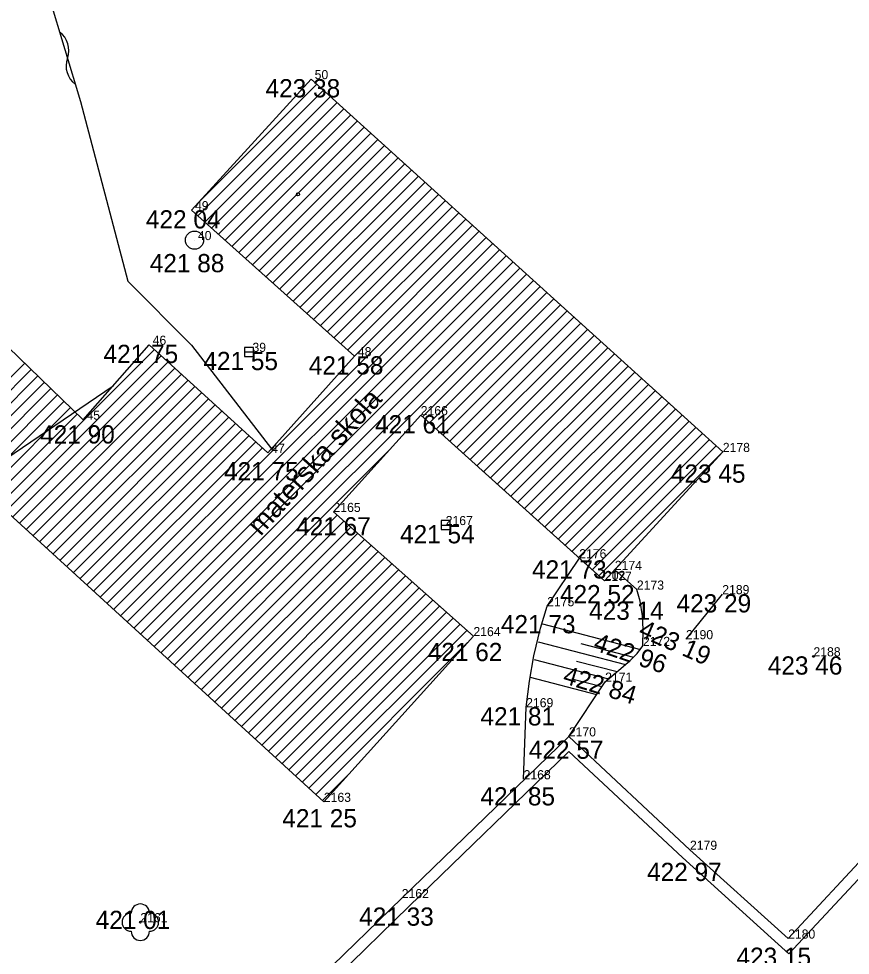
# Model space of a CAD drawing. Extents: x -559180 to -551373, y -1076947 to -1072071.
# Drawn here: x -554883.9 to -554838.3, y -1073113 to -1073061.6 of the extents above; entities that cross this region are included whole.
import ezdxf

# ---------------------------------------------------------------- set-up
doc = ezdxf.new("R2010")
doc.units = 0
for name, color, linetype in [('12_PLOTY', 7, 'Continuous'), ('14_BUDOVY', 7, 'Continuous'), ('18_POLOHOPIS', 7, 'Continuous'), ('1_VODA_ZN', 7, 'Continuous'), ('26_SRAFY', 7, 'Continuous'), ('27_HRANA_PATA', 7, 'Continuous'), ('30_SDEL_ZN', 7, 'Continuous'), ('31_SDELOVACI', 7, 'Continuous'), ('32', 7, 'Continuous'), ('34_ZELEN', 7, 'Continuous'), ('3_BODY', 7, 'Continuous'), ('40_KANAL_ZN', 7, 'Continuous'), ('47_ZN_STAV_OBJ$', 7, 'Continuous'), ('52_POPIS_UCELOVY', 7, 'Continuous'), ('6_VYSKY', 7, 'Continuous')]:
    doc.layers.add(name, color=color, linetype=linetype)

# ---------------------------------------------------------------- blocks, each defined once
blk = doc.blocks.new('POINT_DISPLAY')
blk.add_line((0, 0), (0, 0))
blk = doc.blocks.new('VP')
at = {"layer": '40_KANAL_ZN'}
blk.add_line((-0.25, 0), (0.25, 0), dxfattribs=at)
blk.add_lwpolyline([(-0.25, -0.25), (0.25, -0.25), (0.25, 0.25), (-0.25, 0.25)], close=True, dxfattribs=at)
blk = doc.blocks.new('SAK')
at = {"layer": '40_KANAL_ZN'}
blk.add_circle((0, 0), 0.5, dxfattribs=at)
blk = doc.blocks.new('BZ')
at = {"layer": '47_ZN_STAV_OBJ$'}
blk.add_circle((0, 0), 0.0875, dxfattribs=at)
blk = doc.blocks.new('STL')
at = {"layer": '34_ZELEN'}
blk.add_circle((0, 0), 0.05, dxfattribs=at)
for centre, start, end in [((0, 0.5), 0, 180), ((-0.5, 0), 90, 270), ((0.5, 0), 270, 90), ((0, -0.5), 180, 0)]:
    blk.add_arc(centre, 0.5, start, end, dxfattribs=at)
blk = doc.blocks.new('T')
at = {"layer": '6_VYSKY'}
blk.add_circle((0, 0), 0.05, dxfattribs=at)
blk = doc.blocks.new('SDEP')
at = {"layer": '30_SDEL_ZN'}
for centre, radius, start, end in [((0.75, -1.001), 1.251, 53.1529, 126.8469), ((2.25, 1), 1.25, 233.13, 306.8698)]:
    blk.add_arc(centre, radius, start, end, dxfattribs=at)

msp = doc.modelspace()

# ---------------------------------------------------------------- linework, layer by layer
at = {"layer": '12_PLOTY'}
for p, q in [((-554853.76, -1073100.97), (-554862.92, -1073109.84)), ((-554847.12, -1073107.19), (-554853.76, -1073100.97)), ((-554862.507, -1073110.275), (-554853.752, -1073101.798)), ((-554853.752, -1073101.798), (-554847.538, -1073107.62)), ((-554833.46, -1073103.14), (-554841.74, -1073112.06)), ((-554841.703, -1073112.902), (-554832.997, -1073103.523)), ((-554841.74, -1073112.06), (-554847.12, -1073107.19)), ((-554847.538, -1073107.62), (-554841.703, -1073112.902)), ((-554862.92, -1073109.84), (-554875.98, -1073122.54)), ((-554875.55, -1073122.98), (-554862.507, -1073110.275))]:
    msp.add_line(p, q, dxfattribs=at)
at = {"layer": '14_BUDOVY'}
for p, q in [((-554874.44, -1073072.11), (-554867.88, -1073064.92)), ((-554845.32, -1073085.37), (-554867.88, -1073064.92)), ((-554894.86, -1073069.59), (-554880.39, -1073083.6)), ((-554865.51, -1073080.12), (-554874.44, -1073072.11)), ((-554880.39, -1073083.6), (-554876.76, -1073079.49)), ((-554876.76, -1073079.49), (-554870.26, -1073085.42)), ((-554870.26, -1073085.42), (-554865.51, -1073080.12)), ((-554890.58, -1073083.16), (-554867.19, -1073104.56)), ((-554866.66, -1073088.66), (-554861.88, -1073083.35)), ((-554861.88, -1073083.35), (-554851.8, -1073092.44)), ((-554851.8, -1073092.44), (-554845.32, -1073085.37)), ((-554858.99, -1073095.47), (-554866.66, -1073088.66)), ((-554867.19, -1073104.56), (-554858.99, -1073095.47))]:
    msp.add_line(p, q, dxfattribs=at)
at = {"layer": '18_POLOHOPIS'}
for p, q in [((-554883.6, -1073055.94), (-554880.53, -1073066.15)), ((-554880.53, -1073066.15), (-554877.93, -1073076.01)), ((-554877.93, -1073076.01), (-554874.45, -1073079.52)), ((-554874.45, -1073079.52), (-554870.053, -1073085.189)), ((-554845.35, -1073093.17), (-554847.34, -1073095.64))]:
    msp.add_line(p, q, dxfattribs=at)
at = {"layer": '26_SRAFY'}
for p, q in [((-554855.208, -1073094.804), (-554849.841, -1073096.196)), ((-554855.435, -1073095.778), (-554850.656, -1073097.018)), ((-554853.101, -1073095.867), (-554850.211, -1073096.617)), ((-554855.661, -1073096.753), (-554851.583, -1073097.81)), ((-554853.345, -1073096.837), (-554851.119, -1073097.414)), ((-554855.888, -1073097.727), (-554852.237, -1073098.674)), ((-554853.588, -1073097.807), (-554851.945, -1073098.233))]:
    msp.add_line(p, q, dxfattribs=at)
at = {"layer": '27_HRANA_PATA'}
for p, q in [((-554854.95, -1073093.83), (-554853.184, -1073091.192)), ((-554850.03, -1073092.92), (-554851.246, -1073091.835)), ((-554853.76, -1073100.97), (-554851.77, -1073097.97)), ((-554856.24, -1073103.32), (-554856.1, -1073099.37))]:
    msp.add_line(p, q, dxfattribs=at)
for points in [[(-554849.7, -1073096.01), (-554849.686, -1073095.11), (-554849.715, -1073094.364), (-554849.858, -1073093.547), (-554850.03, -1073092.92)], [(-554856.1, -1073099.37), (-554855.924, -1073097.935), (-554855.681, -1073096.543), (-554855.322, -1073095.038), (-554854.95, -1073093.83)], [(-554851.77, -1073097.97), (-554850.403, -1073096.802), (-554850.016, -1073096.429), (-554849.7, -1073096.01)]]:
    msp.add_lwpolyline(points, dxfattribs=at)
at = {"layer": '31_SDELOVACI'}
msp.add_line((-554893.79, -1073091.99), (-554878.747, -1073081.74), dxfattribs=at)
at = {"layer": '32'}
for p, q in [((-554874.092, -1073072.422), (-554867.203, -1073065.534)), ((-554873.957, -1073071.58), (-554867.574, -1073065.197)), ((-554873.719, -1073072.757), (-554866.832, -1073065.87)), ((-554873.346, -1073073.091), (-554866.461, -1073066.206)), ((-554872.973, -1073073.425), (-554866.09, -1073066.542)), ((-554872.601, -1073073.76), (-554865.719, -1073066.879)), ((-554872.228, -1073074.094), (-554865.348, -1073067.215)), ((-554871.855, -1073074.429), (-554864.978, -1073067.551)), ((-554871.482, -1073074.763), (-554864.607, -1073067.887)), ((-554871.11, -1073075.097), (-554864.236, -1073068.223)), ((-554870.737, -1073075.432), (-554863.865, -1073068.56)), ((-554870.364, -1073075.766), (-554863.494, -1073068.896)), ((-554869.991, -1073076.1), (-554863.123, -1073069.232)), ((-554869.619, -1073076.435), (-554862.752, -1073069.568)), ((-554869.246, -1073076.769), (-554862.381, -1073069.904)), ((-554868.873, -1073077.103), (-554862.01, -1073070.241)), ((-554868.5, -1073077.438), (-554861.64, -1073070.577)), ((-554868.128, -1073077.772), (-554861.269, -1073070.913)), ((-554867.755, -1073078.106), (-554860.898, -1073071.249)), ((-554867.382, -1073078.441), (-554860.527, -1073071.585)), ((-554867.009, -1073078.775), (-554860.156, -1073071.922)), ((-554866.637, -1073079.109), (-554859.785, -1073072.258)), ((-554866.264, -1073079.444), (-554859.414, -1073072.594)), ((-554865.891, -1073079.778), (-554859.043, -1073072.93)), ((-554865.518, -1073080.113), (-554858.672, -1073073.266)), ((-554878.715, -1073094.016), (-554858.301, -1073073.603)), ((-554878.345, -1073094.354), (-554857.931, -1073073.939)), ((-554877.976, -1073094.692), (-554857.56, -1073074.275)), ((-554877.607, -1073095.029), (-554857.189, -1073074.611)), ((-554877.238, -1073095.367), (-554856.818, -1073074.948)), ((-554876.868, -1073095.705), (-554856.447, -1073075.284)), ((-554876.499, -1073096.043), (-554856.076, -1073075.62)), ((-554876.13, -1073096.381), (-554855.705, -1073075.956)), ((-554875.761, -1073096.719), (-554855.334, -1073076.292)), ((-554861.777, -1073083.443), (-554854.963, -1073076.629)), ((-554861.406, -1073083.778), (-554854.592, -1073076.965)), ((-554861.034, -1073084.113), (-554854.222, -1073077.301)), ((-554860.662, -1073084.448), (-554853.851, -1073077.637)), ((-554860.29, -1073084.784), (-554853.48, -1073077.973)), ((-554859.918, -1073085.119), (-554853.109, -1073078.31)), ((-554859.546, -1073085.454), (-554852.738, -1073078.646)), ((-554859.175, -1073085.79), (-554852.367, -1073078.982)), ((-554858.803, -1073086.125), (-554851.996, -1073079.318)), ((-554884.992, -1073088.273), (-554876.472, -1073079.753)), ((-554858.431, -1073086.46), (-554851.625, -1073079.654)), ((-554884.623, -1073088.61), (-554876.102, -1073080.09)), ((-554884.254, -1073088.948), (-554875.733, -1073080.427)), ((-554858.059, -1073086.796), (-554851.254, -1073079.991)), ((-554857.687, -1073087.131), (-554850.883, -1073080.327)), ((-554888.315, -1073085.232), (-554883.588, -1073080.504)), ((-554887.946, -1073085.57), (-554883.228, -1073080.852)), ((-554883.884, -1073089.286), (-554875.363, -1073080.765)), ((-554857.316, -1073087.466), (-554850.513, -1073080.663)), ((-554856.944, -1073087.801), (-554850.142, -1073080.999)), ((-554887.577, -1073085.908), (-554882.869, -1073081.2)), ((-554883.515, -1073089.624), (-554874.993, -1073081.102)), ((-554883.146, -1073089.962), (-554874.623, -1073081.439)), ((-554856.572, -1073088.137), (-554849.771, -1073081.335)), ((-554887.208, -1073086.245), (-554882.51, -1073081.548)), ((-554886.838, -1073086.583), (-554882.151, -1073081.895)), ((-554882.776, -1073090.3), (-554874.254, -1073081.777)), ((-554856.2, -1073088.472), (-554849.4, -1073081.672)), ((-554855.828, -1073088.807), (-554849.029, -1073082.008)), ((-554886.469, -1073086.921), (-554881.791, -1073082.243)), ((-554882.407, -1073090.637), (-554873.884, -1073082.114)), ((-554882.038, -1073090.975), (-554873.514, -1073082.451)), ((-554855.457, -1073089.143), (-554848.658, -1073082.344)), ((-554886.1, -1073087.259), (-554881.432, -1073082.591)), ((-554885.731, -1073087.597), (-554881.073, -1073082.939)), ((-554881.669, -1073091.313), (-554873.144, -1073082.789)), ((-554855.085, -1073089.478), (-554848.287, -1073082.68)), ((-554854.713, -1073089.813), (-554847.916, -1073083.017)), ((-554885.361, -1073087.935), (-554880.713, -1073083.287)), ((-554881.299, -1073091.651), (-554872.774, -1073083.126)), ((-554880.93, -1073091.989), (-554872.405, -1073083.463)), ((-554854.341, -1073090.148), (-554847.545, -1073083.353)), ((-554880.561, -1073092.327), (-554872.035, -1073083.801)), ((-554853.969, -1073090.484), (-554847.174, -1073083.689)), ((-554853.597, -1073090.819), (-554846.804, -1073084.025)), ((-554880.192, -1073092.665), (-554871.665, -1073084.138)), ((-554879.822, -1073093.002), (-554871.295, -1073084.475)), ((-554853.226, -1073091.154), (-554846.433, -1073084.361)), ((-554879.453, -1073093.34), (-554870.926, -1073084.813)), ((-554852.854, -1073091.49), (-554846.062, -1073084.698)), ((-554852.482, -1073091.825), (-554845.691, -1073085.034)), ((-554879.084, -1073093.678), (-554870.556, -1073085.15)), ((-554875.391, -1073097.056), (-554863.641, -1073085.306)), ((-554852.11, -1073092.16), (-554845.32, -1073085.37)), ((-554875.022, -1073097.394), (-554866.463, -1073088.835)), ((-554874.653, -1073097.732), (-554866.088, -1073089.168)), ((-554874.283, -1073098.07), (-554865.714, -1073089.5)), ((-554873.914, -1073098.408), (-554865.339, -1073089.833)), ((-554873.545, -1073098.746), (-554864.965, -1073090.165)), ((-554873.176, -1073099.084), (-554864.59, -1073090.498)), ((-554872.806, -1073099.421), (-554864.215, -1073090.83)), ((-554872.437, -1073099.759), (-554863.841, -1073091.163)), ((-554872.068, -1073100.097), (-554863.466, -1073091.496)), ((-554871.699, -1073100.435), (-554863.092, -1073091.828)), ((-554871.329, -1073100.773), (-554862.717, -1073092.161)), ((-554870.96, -1073101.111), (-554862.343, -1073092.493)), ((-554870.591, -1073101.448), (-554861.968, -1073092.826)), ((-554870.222, -1073101.786), (-554861.594, -1073093.158)), ((-554869.852, -1073102.124), (-554861.219, -1073093.491)), ((-554869.483, -1073102.462), (-554860.845, -1073093.823)), ((-554869.114, -1073102.8), (-554860.47, -1073094.156)), ((-554868.745, -1073103.138), (-554860.095, -1073094.489)), ((-554868.375, -1073103.476), (-554859.721, -1073094.821)), ((-554868.006, -1073103.813), (-554859.346, -1073095.154)), ((-554867.637, -1073104.151), (-554859.308, -1073095.822)), ((-554867.268, -1073104.489), (-554865.822, -1073103.044))]:
    msp.add_line(p, q, dxfattribs=at)

# ---------------------------------------------------------------- block references
at = {"layer": '1_VODA_ZN'}
for p in [(-554867.88, -1073064.92), (-554874.44, -1073072.11), (-554874.28, -1073073.75), (-554876.76, -1073079.49), (-554871.29, -1073079.88), (-554865.51, -1073080.12), (-554861.88, -1073083.35), (-554880.39, -1073083.6), (-554870.26, -1073085.42), (-554845.32, -1073085.37), (-554866.66, -1073088.66), (-554860.51, -1073089.38), (-554853.19, -1073091.2), (-554851.24, -1073091.84), (-554851.8, -1073092.44), (-554851.792, -1073092.432), (-554851.78, -1073092.39), (-554850.03, -1073092.92), (-554845.35, -1073093.17), (-554854.95, -1073093.83), (-554858.99, -1073095.47), (-554847.34, -1073095.64), (-554849.7, -1073096.01), (-554840.35, -1073096.58), (-554851.77, -1073097.97), (-554856.1, -1073099.37), (-554853.76, -1073100.97), (-554856.24, -1073103.32), (-554867.19, -1073104.56), (-554847.12, -1073107.19), (-554862.92, -1073109.84), (-554877.25, -1073111.16), (-554841.74, -1073112.06)]:
    msp.add_blockref('POINT_DISPLAY', p, dxfattribs=at)
at = {"layer": '30_SDEL_ZN', "xscale": 0.9999984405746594, "yscale": 0.9999984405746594, "rotation": -73.26462057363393}
msp.add_blockref('SDEP', (-554881.677, -1073062.336), dxfattribs=at)
at = {"layer": '32'}
msp.add_blockref('POINT_DISPLAY', (-554845.32, -1073085.37), dxfattribs=at)
at = {"layer": '34_ZELEN'}
msp.add_blockref('STL', (-554877.25, -1073111.16), dxfattribs=at)
at = {"layer": '40_KANAL_ZN'}
for name, p in [('SAK', (-554874.28, -1073073.75)), ('VP', (-554871.29, -1073079.88)), ('VP', (-554860.51, -1073089.38))]:
    msp.add_blockref(name, p, dxfattribs=at)
at = {"layer": '47_ZN_STAV_OBJ$'}
msp.add_blockref('BZ', (-554868.61, -1073071.239), dxfattribs=at)
at = {"layer": '6_VYSKY'}
msp.add_blockref('T', (-554840.35, -1073096.58), dxfattribs=at)
msp.add_blockref('T', (-554840.35, -1073096.58), dxfattribs=at)

# ---------------------------------------------------------------- texts
at = {"layer": '3_BODY'}
for s, p in [(' 50', (-554867.88, -1073064.92)), (' 49', (-554874.44, -1073072.11)), (' 40', (-554874.28, -1073073.75)), (' 46', (-554876.76, -1073079.49)), (' 39', (-554871.29, -1073079.88)), (' 48', (-554865.51, -1073080.12)), ('2166', (-554861.88, -1073083.35)), (' 45', (-554880.39, -1073083.6)), (' 47', (-554870.26, -1073085.42)), ('2178', (-554845.32, -1073085.37)), ('2165', (-554866.66, -1073088.66)), ('2167', (-554860.51, -1073089.38)), ('2176', (-554853.19, -1073091.2)), ('2174', (-554851.24, -1073091.84)), ('2177', (-554851.8, -1073092.44)), ('202', (-554851.78, -1073092.39)), ('2173', (-554850.03, -1073092.92)), ('2189', (-554845.35, -1073093.17)), ('2175', (-554854.95, -1073093.83)), ('2164', (-554858.99, -1073095.47)), ('2190', (-554847.34, -1073095.64)), ('2172', (-554849.7, -1073096.01)), ('2188', (-554840.35, -1073096.58)), ('2171', (-554851.77, -1073097.97)), ('2169', (-554856.1, -1073099.37)), ('2170', (-554853.76, -1073100.97)), ('2168', (-554856.24, -1073103.32)), ('2163', (-554867.19, -1073104.56)), ('2179', (-554847.12, -1073107.19)), ('2162', (-554862.92, -1073109.84)), ('2161', (-554877.25, -1073111.16)), ('2180', (-554841.74, -1073112.06))]:
    msp.add_text(s, height=0.5, dxfattribs=at).set_placement(p)
at = {"layer": '52_POPIS_UCELOVY'}
msp.add_text('materska skola', height=1.12, rotation=48.1325, dxfattribs=at).set_placement((-554870.659, -1073090.02))
at = {"layer": '6_VYSKY'}
for s, p in [('423 38', (-554870.385, -1073065.92)), ('422 04', (-554876.945, -1073073.11)), ('421 88', (-554876.734, -1073075.512)), ('421 75', (-554879.265, -1073080.49)), ('421 55', (-554873.795, -1073080.88)), ('421 58', (-554868.015, -1073081.12)), ('421 61', (-554864.385, -1073084.35)), ('421 90', (-554882.742, -1073084.905)), ('421 75', (-554872.663, -1073086.928)), ('423 45', (-554848.166, -1073087.053)), ('421 67', (-554868.709, -1073089.945)), ('421 54', (-554863.015, -1073090.38)), ('421 73', (-554855.78, -1073092.313)), ('422 52', (-554854.248, -1073093.668)), ('423 29', (-554847.855, -1073094.17)), ('423 14', (-554852.649, -1073094.575)), ('421 73', (-554857.484, -1073095.314)), ('421 62', (-554861.495, -1073096.84)), ('423 46', (-554842.855, -1073097.58)), ('421 81', (-554858.605, -1073100.37)), ('422 57', (-554855.952, -1073102.198)), ('421 85', (-554858.607, -1073104.756)), ('421 25', (-554869.468, -1073105.958)), ('422 97', (-554849.473, -1073108.901)), ('421 01', (-554879.698, -1073111.533)), ('421 33', (-554865.254, -1073111.352)), ('423 15', (-554844.571, -1073113.554))]:
    msp.add_text(s, height=1, dxfattribs=at).set_placement(p)
for s, rotation, p in [('423 19', 336.1941, (-554850.006, -1073095.445)), ('422 96', 341.0858, (-554852.47, -1073096.215)), ('422 84', 342.9342, (-554854.146, -1073098.031))]:
    msp.add_text(s, height=1, rotation=rotation, dxfattribs=at).set_placement(p)

doc.saveas('drawing.dxf')
